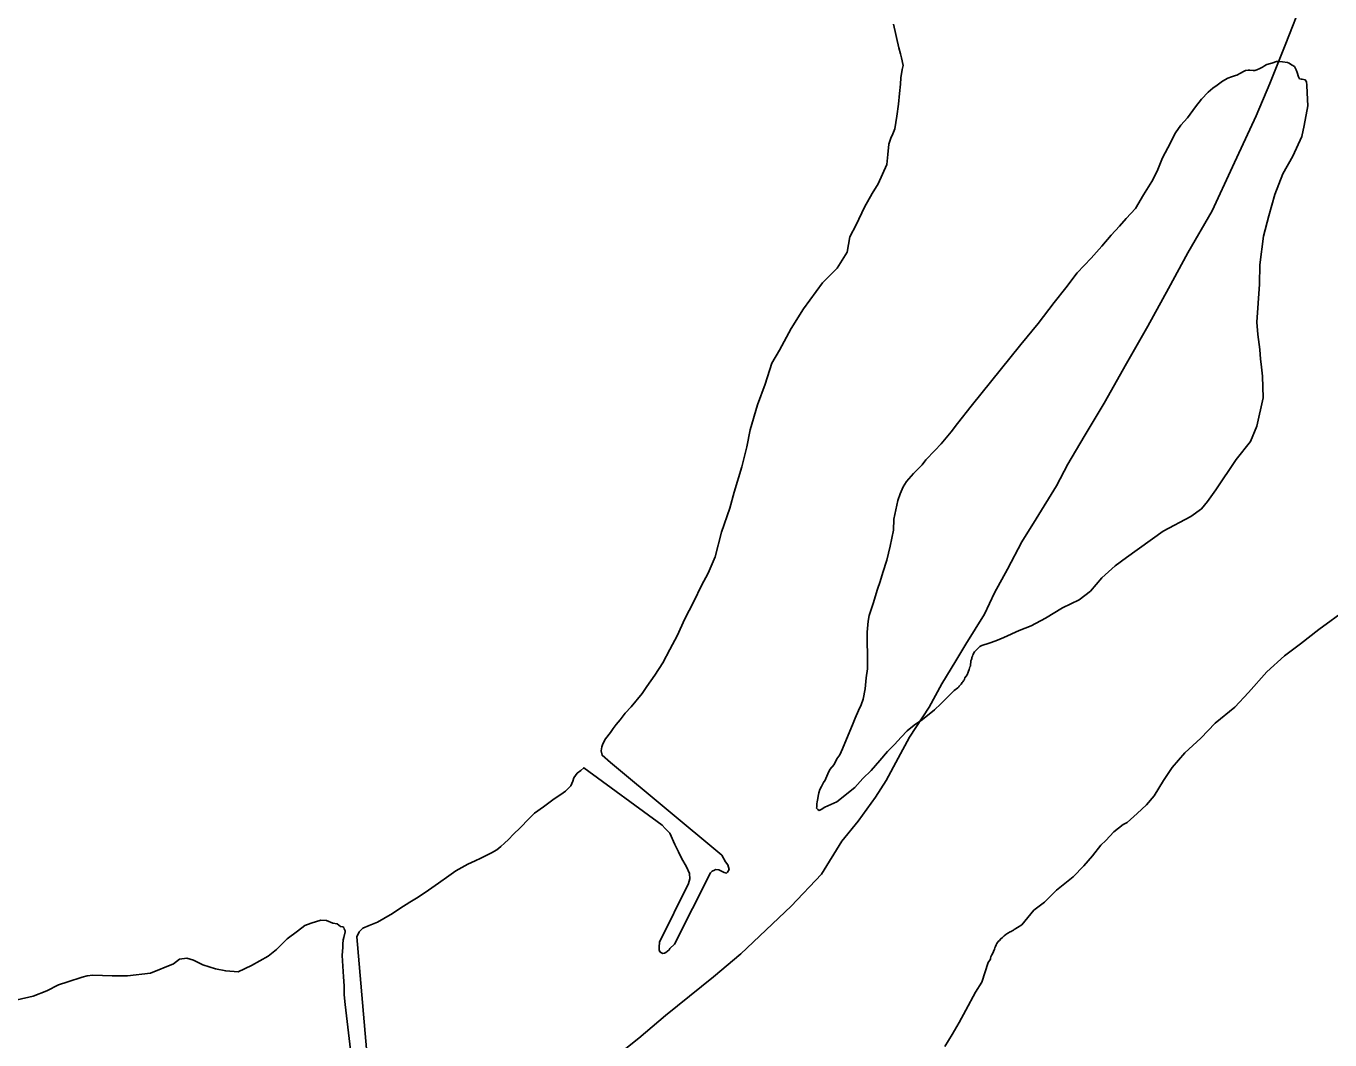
# Model space of a CAD drawing. Extents: x -939622 to -934222, y 1383701 to 1385301.
# Drawn here: x -935768.16 to -935753.83, y 1383919.42 to 1383930.56 of the extents above; entities that cross this region are included whole.
import ezdxf

# ---------------------------------------------------------------- set-up
doc = ezdxf.new("R2010")
doc.units = 0
doc.layers.add('Level 3', color=7, linetype='Continuous')
doc.layers.add('Level 9', color=7, linetype='Continuous')

msp = doc.modelspace()

# ---------------------------------------------------------------- linework, layer by layer
at = {"layer": 'Level 3'}
for points in [[(-935754.127, 1383930.845), (-935754.313, 1383930.37), (-935754.492, 1383929.932), (-935754.639, 1383929.576), (-935754.899, 1383929.016), (-935755.124, 1383928.53), (-935755.391, 1383928.069), (-935755.605, 1383927.677), (-935755.83, 1383927.264), (-935756.067, 1383926.853), (-935756.312, 1383926.42), (-935756.53, 1383926.052), (-935756.708, 1383925.749), (-935756.836, 1383925.511), (-935757.057, 1383925.146), (-935757.217, 1383924.895), (-935757.372, 1383924.596), (-935757.516, 1383924.334), (-935757.626, 1383924.1)], [(-935757.626, 1383924.1), (-935757.83, 1383923.771), (-935757.94, 1383923.589), (-935758.095, 1383923.336), (-935758.235, 1383923.077), (-935758.448, 1383922.75), (-935758.574, 1383922.516), (-935758.705, 1383922.273), (-935758.824, 1383922.088), (-935759.012, 1383921.825), (-935759.193, 1383921.607), (-935759.416, 1383921.243), (-935759.751, 1383920.89), (-935760.302, 1383920.368), (-935760.604, 1383920.115), (-935761.132, 1383919.691), (-935761.425, 1383919.442), (-935761.728, 1383919.201)]]:
    msp.add_lwpolyline(points, dxfattribs=at)
at = {"layer": 'Level 9'}
for points in [[(-935758.626, 1383930.584), (-935758.568, 1383930.321), (-935758.547, 1383930.256), (-935758.536, 1383930.211), (-935758.518, 1383930.13), (-935758.531, 1383930.085), (-935758.546, 1383929.994), (-935758.549, 1383929.924), (-935758.56, 1383929.822), (-935758.571, 1383929.704), (-935758.589, 1383929.571), (-935758.611, 1383929.431), (-935758.633, 1383929.379), (-935758.655, 1383929.33), (-935758.677, 1383929.263), (-935758.687, 1383929.152), (-935758.698, 1383929.04), (-935758.792, 1383928.828), (-935758.86, 1383928.723), (-935758.944, 1383928.573), (-935759.035, 1383928.376), (-935759.105, 1383928.247), (-935759.135, 1383928.077), (-935759.245, 1383927.901), (-935759.404, 1383927.742), (-935759.615, 1383927.456), (-935759.748, 1383927.24), (-935759.877, 1383927.001), (-935759.961, 1383926.856), (-935760.037, 1383926.627), (-935760.118, 1383926.401), (-935760.2, 1383926.127), (-935760.238, 1383925.939), (-935760.292, 1383925.72), (-935760.375, 1383925.44), (-935760.425, 1383925.263), (-935760.514, 1383925.001), (-935760.584, 1383924.73), (-935760.661, 1383924.55), (-935760.734, 1383924.414), (-935760.82, 1383924.239), (-935760.921, 1383924.04), (-935760.998, 1383923.871), (-935761.082, 1383923.711), (-935761.161, 1383923.567), (-935761.248, 1383923.431), (-935761.334, 1383923.304), (-935761.388, 1383923.23), (-935761.508, 1383923.08), (-935761.572, 1383923.012), (-935761.629, 1383922.94), (-935761.672, 1383922.887), (-935761.706, 1383922.844), (-935761.735, 1383922.801), (-935761.789, 1383922.729), (-935761.82, 1383922.677), (-935761.831, 1383922.643), (-935761.838, 1383922.598), (-935761.827, 1383922.55), (-935761.734, 1383922.47)], [(-935757.771, 1383926.385), (-935757.225, 1383927.063), (-935757.034, 1383927.294), (-935756.859, 1383927.525), (-935756.731, 1383927.687), (-935756.609, 1383927.849), (-935756.454, 1383928.01), (-935756.337, 1383928.142), (-935756.234, 1383928.264), (-935756.142, 1383928.364), (-935756.068, 1383928.446), (-935755.968, 1383928.556), (-935755.878, 1383928.707), (-935755.786, 1383928.853), (-935755.728, 1383928.967), (-935755.668, 1383929.114), (-935755.61, 1383929.222), (-935755.527, 1383929.388), (-935755.468, 1383929.472), (-935755.394, 1383929.554), (-935755.306, 1383929.675), (-935755.241, 1383929.76), (-935755.169, 1383929.835), (-935755.117, 1383929.88), (-935755.07, 1383929.912), (-935755.012, 1383929.957), (-935754.951, 1383929.989), (-935754.912, 1383930.003), (-935754.868, 1383930.017), (-935754.853, 1383930.021), (-935754.812, 1383930.044), (-935754.78, 1383930.063), (-935754.759, 1383930.073), (-935754.727, 1383930.078), (-935754.709, 1383930.078), (-935754.675, 1383930.074), (-935754.657, 1383930.075), (-935754.634, 1383930.079), (-935754.601, 1383930.095), (-935754.563, 1383930.115), (-935754.555, 1383930.121), (-935754.522, 1383930.138), (-935754.484, 1383930.152), (-935754.469, 1383930.155), (-935754.419, 1383930.173), (-935754.395, 1383930.174), (-935754.353, 1383930.17), (-935754.298, 1383930.163), (-935754.277, 1383930.155), (-935754.252, 1383930.135), (-935754.246, 1383930.132), (-935754.221, 1383930.118), (-935754.202, 1383930.08), (-935754.191, 1383930.05), (-935754.177, 1383930.003), (-935754.164, 1383929.982), (-935754.146, 1383929.977), (-935754.137, 1383929.977), (-935754.101, 1383929.97), (-935754.088, 1383929.95), (-935754.083, 1383929.914), (-935754.08, 1383929.829), (-935754.073, 1383929.685), (-935754.112, 1383929.47), (-935754.139, 1383929.348), (-935754.238, 1383929.133), (-935754.349, 1383928.938), (-935754.435, 1383928.711), (-935754.5, 1383928.477), (-935754.559, 1383928.254), (-935754.602, 1383927.939), (-935754.605, 1383927.725), (-935754.635, 1383927.308), (-935754.623, 1383927.173), (-935754.6, 1383927.008), (-935754.593, 1383926.9), (-935754.587, 1383926.846), (-935754.572, 1383926.715), (-935754.565, 1383926.477), (-935754.635, 1383926.164), (-935754.703, 1383925.998), (-935754.859, 1383925.798), (-935755.082, 1383925.466), (-935755.175, 1383925.338), (-935755.243, 1383925.257), (-935755.36, 1383925.174), (-935755.662, 1383925.013), (-935756.066, 1383924.723), (-935756.188, 1383924.631), (-935756.335, 1383924.498), (-935756.461, 1383924.354), (-935756.586, 1383924.258), (-935756.768, 1383924.168), (-935756.955, 1383924.057), (-935757.113, 1383923.972), (-935757.243, 1383923.921), (-935757.413, 1383923.844), (-935757.502, 1383923.807), (-935757.573, 1383923.78), (-935757.656, 1383923.755), (-935757.676, 1383923.745)], [(-935757.771, 1383926.385), (-935757.922, 1383926.193), (-935757.993, 1383926.103), (-935758.102, 1383925.972), (-935758.172, 1383925.9), (-935758.27, 1383925.797), (-935758.31, 1383925.741), (-935758.405, 1383925.647), (-935758.483, 1383925.557), (-935758.52, 1383925.498), (-935758.553, 1383925.422), (-935758.577, 1383925.348), (-935758.6, 1383925.245), (-935758.62, 1383925.145), (-935758.624, 1383925.024), (-935758.662, 1383924.848), (-935758.698, 1383924.693), (-935758.741, 1383924.556), (-935758.77, 1383924.459), (-935758.8, 1383924.373), (-935758.848, 1383924.218), (-935758.894, 1383924.087), (-935758.903, 1383924.023), (-935758.914, 1383923.902), (-935758.913, 1383923.809), (-935758.912, 1383923.638), (-935758.91, 1383923.499), (-935758.924, 1383923.399), (-935758.937, 1383923.278), (-935758.957, 1383923.166), (-935758.979, 1383923.105), (-935759.009, 1383923.041), (-935759.045, 1383922.958), (-935759.07, 1383922.903), (-935759.185, 1383922.621), (-935759.215, 1383922.554), (-935759.247, 1383922.511), (-935759.277, 1383922.449), (-935759.323, 1383922.393), (-935759.348, 1383922.344), (-935759.368, 1383922.295), (-935759.376, 1383922.277), (-935759.393, 1383922.249), (-935759.415, 1383922.206), (-935759.435, 1383922.172), (-935759.445, 1383922.136), (-935759.453, 1383922.099), (-935759.455, 1383922.075), (-935759.463, 1383922.039), (-935759.468, 1383922.017), (-935759.469, 1383921.984), (-935759.472, 1383921.969), (-935759.456, 1383921.955), (-935759.441, 1383921.943), (-935759.42, 1383921.953), (-935759.379, 1383921.979), (-935759.249, 1383922.038), (-935759.051, 1383922.196), (-935758.962, 1383922.296), (-935758.869, 1383922.384), (-935758.774, 1383922.493), (-935758.691, 1383922.59), (-935758.616, 1383922.668), (-935758.541, 1383922.749), (-935758.474, 1383922.818), (-935758.399, 1383922.881), (-935758.308, 1383922.942), (-935758.174, 1383923.05), (-935758.104, 1383923.113), (-935758.038, 1383923.179), (-935757.983, 1383923.235), (-935757.96, 1383923.26)], [(-935757.261, 1383920.656), (-935757.217, 1383920.685), (-935757.083, 1383920.847), (-935756.967, 1383920.934), (-935756.835, 1383921.066), (-935756.652, 1383921.213), (-935756.535, 1383921.336), (-935756.438, 1383921.445), (-935756.347, 1383921.561), (-935756.292, 1383921.614), (-935756.206, 1383921.709), (-935756.102, 1383921.789), (-935756.058, 1383921.812), (-935755.948, 1383921.91), (-935755.844, 1383922.005), (-935755.762, 1383922.105), (-935755.658, 1383922.272), (-935755.565, 1383922.415), (-935755.425, 1383922.578), (-935755.249, 1383922.739), (-935755.092, 1383922.903), (-935754.874, 1383923.078), (-935754.726, 1383923.241), (-935754.522, 1383923.467), (-935754.329, 1383923.641), (-935754.152, 1383923.773), (-935753.952, 1383923.932), (-935753.641, 1383924.16)], [(-935757.676, 1383923.745), (-935757.724, 1383923.696), (-935757.736, 1383923.686), (-935757.743, 1383923.675), (-935757.75, 1383923.657), (-935757.755, 1383923.652), (-935757.757, 1383923.639), (-935757.764, 1383923.624), (-935757.766, 1383923.611), (-935757.77, 1383923.601), (-935757.775, 1383923.586), (-935757.777, 1383923.568), (-935757.781, 1383923.55), (-935757.781, 1383923.543), (-935757.78, 1383923.53), (-935757.785, 1383923.52), (-935757.794, 1383923.492), (-935757.801, 1383923.474), (-935757.803, 1383923.464), (-935757.817, 1383923.435), (-935757.827, 1383923.42), (-935757.841, 1383923.399), (-935757.845, 1383923.386), (-935757.848, 1383923.379), (-935757.85, 1383923.376), (-935757.855, 1383923.366), (-935757.862, 1383923.356), (-935757.869, 1383923.348), (-935757.881, 1383923.332), (-935757.893, 1383923.319), (-935757.903, 1383923.309), (-935757.908, 1383923.303), (-935757.915, 1383923.296), (-935757.92, 1383923.29), (-935757.96, 1383923.26)], [(-935761.734, 1383922.47), (-935760.512, 1383921.452), (-935760.471, 1383921.379), (-935760.445, 1383921.347), (-935760.431, 1383921.296), (-935760.448, 1383921.265), (-935760.46, 1383921.256), (-935760.484, 1383921.261), (-935760.545, 1383921.292), (-935760.581, 1383921.296), (-935760.593, 1383921.287), (-935760.617, 1383921.277), (-935760.634, 1383921.258), (-935761.033, 1383920.475), (-935761.082, 1383920.428), (-935761.091, 1383920.412), (-935761.108, 1383920.399), (-935761.126, 1383920.384), (-935761.143, 1383920.374), (-935761.158, 1383920.373), (-935761.174, 1383920.379), (-935761.192, 1383920.39), (-935761.199, 1383920.411), (-935761.2, 1383920.441), (-935761.196, 1383920.495), (-935760.879, 1383921.14), (-935760.863, 1383921.192), (-935760.868, 1383921.249), (-935760.901, 1383921.323), (-935760.953, 1383921.42), (-935760.989, 1383921.488), (-935761.028, 1383921.57), (-935761.084, 1383921.692), (-935761.134, 1383921.744), (-935761.166, 1383921.782), (-935762.029, 1383922.413), (-935762.061, 1383922.384), (-935762.099, 1383922.353), (-935762.136, 1383922.303), (-935762.149, 1383922.264), (-935762.171, 1383922.212), (-935762.229, 1383922.155), (-935762.279, 1383922.12), (-935762.282, 1383922.12), (-935762.355, 1383922.072), (-935762.472, 1383921.983), (-935762.568, 1383921.913), (-935762.632, 1383921.85), (-935762.727, 1383921.753), (-935762.8, 1383921.681), (-935762.857, 1383921.625), (-935762.898, 1383921.584), (-935762.941, 1383921.546), (-935762.985, 1383921.511), (-935763.041, 1383921.479), (-935763.109, 1383921.446), (-935763.159, 1383921.42), (-935763.221, 1383921.39), (-935763.301, 1383921.354), (-935763.368, 1383921.315), (-935763.433, 1383921.28), (-935763.509, 1383921.226), (-935763.623, 1383921.143), (-935763.734, 1383921.066), (-935763.848, 1383920.989), (-935763.939, 1383920.935), (-935764.048, 1383920.867), (-935764.13, 1383920.81), (-935764.224, 1383920.755), (-935764.294, 1383920.716), (-935764.386, 1383920.679), (-935764.454, 1383920.649), (-935764.497, 1383920.609), (-935764.522, 1383920.556), (-935764.269, 1383917.626)], [(-935764.738, 1383920.698), (-935764.784, 1383920.706), (-935764.854, 1383920.736), (-935764.917, 1383920.737), (-935765.024, 1383920.705), (-935765.092, 1383920.681), (-935765.174, 1383920.618), (-935765.288, 1383920.532), (-935765.404, 1383920.416), (-935765.494, 1383920.341), (-935765.679, 1383920.24), (-935765.827, 1383920.171), (-935765.962, 1383920.181), (-935766.074, 1383920.203), (-935766.214, 1383920.246), (-935766.316, 1383920.299), (-935766.389, 1383920.32), (-935766.469, 1383920.308), (-935766.536, 1383920.257), (-935766.788, 1383920.157), (-935767.042, 1383920.126), (-935767.21, 1383920.128), (-935767.421, 1383920.132), (-935767.484, 1383920.126), (-935767.54, 1383920.112), (-935767.698, 1383920.061), (-935767.798, 1383920.027), (-935767.928, 1383919.961), (-935768.079, 1383919.901), (-935768.255, 1383919.861)], [(-935764.419, 1383917.852), (-935764.649, 1383919.811), (-935764.66, 1383919.919), (-935764.661, 1383920.018), (-935764.667, 1383920.114), (-935764.675, 1383920.234), (-935764.683, 1383920.351), (-935764.677, 1383920.442), (-935764.676, 1383920.475), (-935764.671, 1383920.521), (-935764.666, 1383920.548), (-935764.651, 1383920.609), (-935764.648, 1383920.621), (-935764.661, 1383920.644), (-935764.665, 1383920.656), (-935764.677, 1383920.665), (-935764.701, 1383920.667), (-935764.738, 1383920.698)], [(-935757.586, 1383920.271), (-935757.56, 1383920.311), (-935757.558, 1383920.322), (-935757.555, 1383920.334), (-935757.544, 1383920.357), (-935757.533, 1383920.377), (-935757.525, 1383920.392), (-935757.516, 1383920.418), (-935757.511, 1383920.433), (-935757.505, 1383920.448), (-935757.498, 1383920.466), (-935757.49, 1383920.48), (-935757.475, 1383920.503), (-935757.462, 1383920.516), (-935757.446, 1383920.533), (-935757.427, 1383920.548), (-935757.409, 1383920.564), (-935757.39, 1383920.581), (-935757.369, 1383920.595), (-935757.343, 1383920.608), (-935757.331, 1383920.615), (-935757.32, 1383920.622), (-935757.308, 1383920.629), (-935757.3, 1383920.635), (-935757.292, 1383920.64), (-935757.281, 1383920.647), (-935757.261, 1383920.656)], [(-935757.586, 1383920.271), (-935757.654, 1383920.057), (-935757.724, 1383919.946), (-935757.831, 1383919.749), (-935757.904, 1383919.614), (-935757.98, 1383919.482), (-935758.062, 1383919.349)]]:
    msp.add_lwpolyline(points, dxfattribs=at)

doc.saveas('drawing.dxf')
